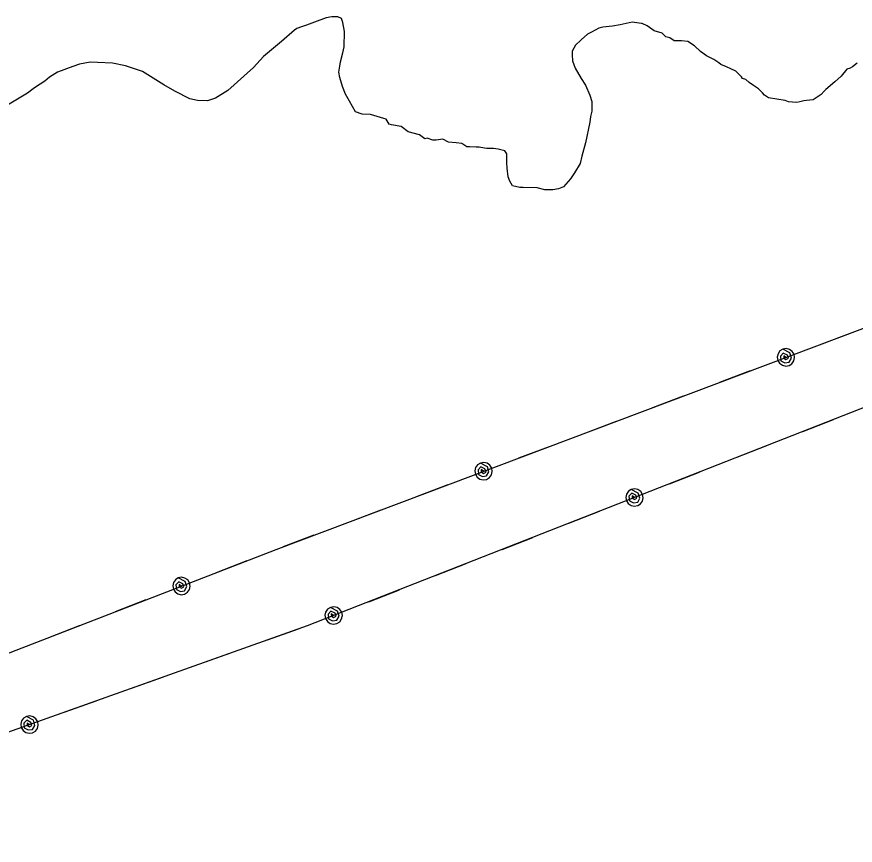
# Model space of a CAD drawing. Extents: x 3250478 to 3288318, y 788638 to 816472.
# Drawn here: x 3284347 to 3285214, y 808476 to 809332 of the extents above; entities that cross this region are included whole.
import ezdxf

# ---------------------------------------------------------------- set-up
doc = ezdxf.new("R2010")
doc.units = 0
doc.layers.add('V-SITE-VEGE', color=7, linetype='Continuous')
doc.layers.add('V-UTIL-LINE', color=7, linetype='Continuous')

msp = doc.modelspace()

# ---------------------------------------------------------------- linework, layer by layer
at = {"layer": 'V-SITE-VEGE'}
for p, q in [((3284666.81, 809331.22), (3284654.57, 809326.81)), ((3284672.62, 809332.27), (3284666.81, 809331.22)), ((3284678.98, 809332.16), (3284672.62, 809332.27)), ((3284682.43, 809330.36), (3284678.98, 809332.16)), ((3284684.09, 809326.28), (3284682.43, 809330.36)), ((3284636.5, 809320.18), (3284634.16, 809318.49)), ((3284641.16, 809321.84), (3284636.5, 809320.18)), ((3284646.41, 809323.48), (3284641.16, 809321.84)), ((3284654.57, 809326.81), (3284646.41, 809323.48)), ((3284685.66, 809316.99), (3284684.09, 809326.28)), ((3284948.59, 809320.37), (3284940.99, 809316.46)), ((3284952.66, 809321.46), (3284948.59, 809320.37)), ((3284962.52, 809322.44), (3284952.66, 809321.46)), ((3284970.65, 809324.03), (3284962.52, 809322.44)), ((3284982.86, 809326.71), (3284970.65, 809324.03)), ((3284992.68, 809325.37), (3284982.86, 809326.71)), ((3284993.26, 809325.36), (3284992.68, 809325.37)), ((3284998.43, 809322.95), (3284993.26, 809325.36)), ((3285005.86, 809317.61), (3284998.43, 809322.95)), ((3284634.16, 809318.49), (3284620.63, 809306.57)), ((3284685.38, 809301.36), (3284685.66, 809316.99)), ((3284936.9, 809314.21), (3284930.42, 809308.54)), ((3284940.99, 809316.46), (3284936.9, 809314.21)), ((3285013.92, 809315.15), (3285005.86, 809317.61)), ((3285017.91, 809311.6), (3285013.92, 809315.15)), ((3285021.94, 809310.37), (3285017.91, 809311.6)), ((3284620.63, 809306.57), (3284601.82, 809291.28)), ((3284924.53, 809302.86), (3284920.95, 809296.55)), ((3284930.42, 809308.54), (3284924.53, 809302.86)), ((3285026.52, 809307.39), (3285021.94, 809310.37)), ((3285034.04, 809307.26), (3285026.52, 809307.39)), ((3285040.4, 809306.57), (3285034.04, 809307.26)), ((3285047.27, 809302.39), (3285040.4, 809306.57)), ((3285053.53, 809296.49), (3285047.27, 809302.39)), ((3284681.63, 809285.79), (3284684.11, 809295.01)), ((3284684.11, 809295.01), (3284685.38, 809301.36)), ((3284920.95, 809296.55), (3284920.88, 809293.08)), ((3285059.82, 809291.74), (3285053.53, 809296.49)), ((3284422.81, 809285.23), (3284411.77, 809283.11)), ((3284430.33, 809285.09), (3284422.81, 809285.23)), ((3284445.95, 809284.23), (3284430.33, 809285.09)), ((3284601.82, 809291.28), (3284591.78, 809279.88)), ((3284680.96, 809281.17), (3284681.63, 809285.79)), ((3284920.88, 809293.08), (3284921.35, 809286.7)), ((3284921.35, 809286.7), (3284924.11, 809279.12)), ((3285062.69, 809290.53), (3285059.82, 809291.74)), ((3285067.28, 809288.14), (3285062.69, 809290.53)), ((3285072.43, 809284.57), (3285067.28, 809288.14)), ((3285074.71, 809282.79), (3285072.43, 809284.57)), ((3284404.78, 809280.92), (3284389.04, 809274.83)), ((3284411.77, 809283.11), (3284404.78, 809280.92)), ((3284459.22, 809281.68), (3284445.95, 809284.23)), ((3284477.06, 809275.57), (3284459.22, 809281.68)), ((3284591.78, 809279.88), (3284565.29, 809256.04)), ((3284679.69, 809274.83), (3284680.96, 809281.17)), ((3284924.11, 809279.12), (3284930.29, 809268.59)), ((3285080.46, 809280.37), (3285074.71, 809282.79)), ((3285085.06, 809278.55), (3285080.46, 809280.37)), ((3285090.22, 809276.14), (3285085.06, 809278.55)), ((3285095.91, 809270.25), (3285090.22, 809276.14)), ((3285204.9, 809278.14), (3285198.98, 809270.72)), ((3285208.4, 809279.23), (3285204.9, 809278.14)), ((3285210.73, 809280.35), (3285208.4, 809279.23)), ((3285215.43, 809284.32), (3285210.73, 809280.35)), ((3284380.84, 809269.77), (3284376.14, 809265.8)), ((3284389.04, 809274.83), (3284380.84, 809269.77)), ((3284498.81, 809261.86), (3284477.06, 809275.57)), ((3284680.75, 809269.6), (3284679.69, 809274.83)), ((3284683.48, 809260.28), (3284680.75, 809269.6)), ((3284930.29, 809268.59), (3284934.79, 809261.56)), ((3285097.04, 809268.49), (3285095.91, 809270.25)), ((3285100.49, 809267.28), (3285097.04, 809268.49)), ((3285103.91, 809264.32), (3285100.49, 809267.28)), ((3285198.98, 809270.72), (3285192.5, 809265.05)), ((3284366.18, 809259.61), (3284363.84, 809257.91)), ((3284376.14, 809265.8), (3284366.18, 809259.61)), ((3284510.28, 809255.29), (3284498.81, 809261.86)), ((3284686.81, 809252.12), (3284683.48, 809260.28)), ((3284934.79, 809261.56), (3284939.23, 809251.06)), ((3285108.48, 809261.34), (3285103.91, 809264.32)), ((3285113.63, 809257.77), (3285108.48, 809261.34)), ((3285192.5, 809265.05), (3285183.1, 809257.11)), ((3284357.97, 809253.39), (3284337.48, 809241.02)), ((3284363.84, 809257.91), (3284357.97, 809253.39)), ((3284525.77, 809247.48), (3284510.28, 809255.29)), ((3284565.29, 809256.04), (3284552.41, 809248.16)), ((3284690.74, 809245.1), (3284686.81, 809252.12)), ((3284939.23, 809251.06), (3284941.44, 809244.65)), ((3285117.61, 809253.65), (3285113.63, 809257.77)), ((3285119.89, 809251.29), (3285117.61, 809253.65)), ((3285123.88, 809248.33), (3285119.89, 809251.29)), ((3285178.38, 809251.98), (3285174.27, 809249.16)), ((3285181.33, 809255.4), (3285178.38, 809251.98)), ((3285183.1, 809257.11), (3285181.33, 809255.4)), ((3284533.84, 809245.6), (3284525.77, 809247.48)), ((3284544.26, 809245.41), (3284533.84, 809245.6)), ((3284552.41, 809248.16), (3284544.26, 809245.41)), ((3284696.91, 809233.99), (3284690.74, 809245.1)), ((3284941.44, 809244.65), (3284941.26, 809234.81)), ((3285141.21, 809245.7), (3285123.88, 809248.33)), ((3285144.66, 809244.48), (3285141.21, 809245.7)), ((3285148.7, 809243.83), (3285144.66, 809244.48)), ((3285153.33, 809243.75), (3285148.7, 809243.83)), ((3285156.24, 809244.27), (3285153.33, 809243.75)), ((3285160.31, 809245.36), (3285156.24, 809244.27)), ((3285163.21, 809245.88), (3285160.31, 809245.36)), ((3285170.17, 809246.34), (3285163.21, 809245.88)), ((3285174.27, 809249.16), (3285170.17, 809246.34)), ((3284703.81, 809231.55), (3284696.91, 809233.99)), ((3284941.26, 809234.81), (3284940, 809229.05)), ((3284712.49, 809231.39), (3284703.81, 809231.55)), ((3284726.31, 809227.09), (3284712.49, 809231.39)), ((3284728.62, 809226.47), (3284726.31, 809227.09)), ((3284732, 809221.2), (3284728.62, 809226.47)), ((3284940, 809229.05), (3284939.31, 809223.27)), ((3284734.3, 809220.58), (3284732, 809221.2)), ((3284744.11, 809218.67), (3284734.3, 809220.58)), ((3284751.54, 809213.32), (3284744.11, 809218.67)), ((3284939.31, 809223.27), (3284934.88, 809201.93)), ((3284763.07, 809210.22), (3284751.54, 809213.32)), ((3284768.78, 809206.06), (3284763.07, 809210.22)), ((3284771.11, 809206.6), (3284768.78, 809206.06)), ((3284776.87, 809204.76), (3284771.11, 809206.6)), ((3284780.34, 809204.7), (3284776.87, 809204.76)), ((3284787.31, 809205.73), (3284780.34, 809204.7)), ((3284793.04, 809202.73), (3284787.31, 809205.73)), ((3284801.13, 809202.01), (3284793.04, 809202.73)), ((3284806.91, 809201.33), (3284801.13, 809202.01)), ((3284812.06, 809197.76), (3284806.91, 809201.33)), ((3284934.88, 809201.93), (3284931.16, 809188.09)), ((3284814.95, 809197.71), (3284812.06, 809197.76)), ((3284821.89, 809197.58), (3284814.95, 809197.71)), ((3284824.79, 809197.53), (3284821.89, 809197.58)), ((3284830.56, 809196.27), (3284824.79, 809197.53)), ((3284832.87, 809196.23), (3284830.56, 809196.27)), ((3284839.82, 809196.11), (3284832.87, 809196.23)), ((3284844.44, 809195.44), (3284839.82, 809196.11)), ((3284851.35, 809193.58), (3284844.44, 809195.44)), ((3284853.62, 809190.65), (3284851.35, 809193.58)), ((3284853.45, 809181.39), (3284853.62, 809190.65)), ((3284853.93, 809175.59), (3284853.45, 809181.39)), ((3284929.29, 809180.6), (3284923.32, 809170.87)), ((3284931.16, 809188.09), (3284929.29, 809180.6)), ((3284854.93, 809166.88), (3284853.93, 809175.59)), ((3284856.58, 809162.22), (3284854.93, 809166.88)), ((3284919.16, 809164.57), (3284912.06, 809156.59)), ((3284923.32, 809170.87), (3284919.16, 809164.57)), ((3284859.39, 809157.54), (3284856.58, 809162.22)), ((3284866.89, 809155.67), (3284859.39, 809157.54)), ((3284870.36, 809155.61), (3284866.89, 809155.67)), ((3284884.83, 809155.35), (3284870.36, 809155.61)), ((3284892.9, 809153.46), (3284884.83, 809155.35)), ((3284912.06, 809156.59), (3284906.81, 809154.37)), ((3284901, 809153.32), (3284892.9, 809153.46)), ((3284906.81, 809154.37), (3284901, 809153.32))]:
    msp.add_line(p, q, dxfattribs=at)
at = {"layer": 'V-UTIL-LINE'}
for points in [[(3276932.67, 805764.82), (3278622.75, 806316.59), (3279161.63, 806549.44), (3279751.21, 806828.3), (3280478.62, 807110.24), (3280832.97, 807248.75), (3281134.79, 807379.37), (3281256.44, 807484.94), (3282095.58, 807805.34), (3282972.84, 808147.64), (3283798.03, 808465.23), (3284614.93, 808781.69), (3285398.98, 809076.97), (3286070.12, 809288.57)], [(3286070.51, 809240.05), (3285425.88, 809007.99), (3284647.09, 808702.59), (3283819.23, 808408.07), (3282991.06, 808082.05), (3282130.75, 807750.64), (3281758.8, 807537.35), (3281468.29, 807419.13), (3281083.39, 807285.58), (3280820.78, 807846.22)], [(3285178.46, 808993.92), (3285210.27, 809005.9)], [(3285141.97, 808980.18), (3285139.6, 808981.81), (3285139.61, 808979.49), (3285141.91, 808977.98), (3285144.52, 808979.31), (3285143.47, 808982.54), (3285139.25, 808984.58), (3285136.25, 808981.55), (3285136.69, 808976.71), (3285140.76, 808974.61), (3285145.19, 808975.24), (3285147.58, 808979.43), (3285145.95, 808984.69), (3285138.79, 808988.6), (3285135.81, 808986.75), (3285133.77, 808983.89), (3285132.97, 808980.47), (3285133.54, 808977.01), (3285135.4, 808974.02), (3285138.25, 808971.98), (3285141.67, 808971.18), (3285145.14, 808971.76), (3285148.12, 808973.61), (3285150.16, 808976.46), (3285150.96, 808979.89), (3285150.39, 808983.35), (3285148.53, 808986.33), (3285145.68, 808988.38), (3285142.26, 808989.17), (3285138.79, 808988.6)], [(3285073.64, 808954.45), (3285105.46, 808966.43)], [(3285004.39, 808928.37), (3285036.21, 808940.35)], [(3284935.14, 808902.29), (3284966.96, 808914.27)], [(3285159.51, 808903.54), (3285191.16, 808915.95)], [(3284865.89, 808876.2), (3284897.71, 808888.19)], [(3285090.62, 808876.52), (3285122.27, 808888.94)], [(3284829.4, 808862.46), (3284827.03, 808864.1), (3284827.05, 808861.77), (3284829.34, 808860.27), (3284831.95, 808861.59), (3284830.91, 808864.83), (3284826.68, 808866.87), (3284823.68, 808863.83), (3284824.12, 808858.99), (3284828.19, 808856.9), (3284832.62, 808857.53), (3284835.02, 808861.71), (3284833.38, 808866.97), (3284826.23, 808870.88), (3284823.25, 808869.03), (3284821.2, 808866.17), (3284820.4, 808862.75), (3284820.98, 808859.29), (3284822.83, 808856.31), (3284825.69, 808854.26), (3284829.11, 808853.47), (3284832.57, 808854.04), (3284835.55, 808855.89), (3284837.6, 808858.75), (3284838.39, 808862.17), (3284837.82, 808865.63), (3284835.97, 808868.61), (3284833.11, 808870.66), (3284829.69, 808871.46), (3284826.23, 808870.88)], [(3285021.73, 808849.51), (3285053.38, 808861.92)], [(3284761.08, 808836.73), (3284792.9, 808848.71)], [(3284985.42, 808835.27), (3284983.03, 808836.87), (3284983.08, 808834.55), (3284985.4, 808833.07), (3284987.99, 808834.44), (3284986.9, 808837.66), (3284982.65, 808839.64), (3284979.69, 808836.57), (3284980.19, 808831.73), (3284984.29, 808829.69), (3284988.71, 808830.38), (3284991.05, 808834.6), (3284989.34, 808839.83), (3284982.14, 808843.65), (3284979.18, 808841.75), (3284977.17, 808838.87), (3284976.42, 808835.44), (3284977.04, 808831.98), (3284978.94, 808829.03), (3284981.82, 808827.02), (3284985.25, 808826.27), (3284988.71, 808826.89), (3284991.66, 808828.79), (3284993.67, 808831.67), (3284994.42, 808835.1), (3284993.8, 808838.55), (3284991.91, 808841.51), (3284989.02, 808843.52), (3284985.59, 808844.27), (3284982.14, 808843.65)], [(3284691.83, 808810.65), (3284723.65, 808822.63)], [(3284917.46, 808808.62), (3284949.11, 808821.03)], [(3284622.58, 808784.57), (3284654.4, 808796.55)], [(3284848.57, 808781.6), (3284880.22, 808794.02)], [(3284553.55, 808757.91), (3284585.25, 808770.19)], [(3284779.68, 808754.59), (3284811.33, 808767)], [(3284517.18, 808743.82), (3284514.8, 808745.44), (3284514.84, 808743.11), (3284517.15, 808741.63), (3284519.74, 808742.98), (3284518.67, 808746.2), (3284514.43, 808748.2), (3284511.45, 808745.14), (3284511.94, 808740.3), (3284516.03, 808738.25), (3284520.45, 808738.92), (3284522.81, 808743.13), (3284521.12, 808748.37), (3284513.93, 808752.22), (3284510.97, 808750.33), (3284508.95, 808747.46), (3284508.19, 808744.03), (3284508.79, 808740.57), (3284510.67, 808737.61), (3284513.55, 808735.59), (3284516.98, 808734.83), (3284520.43, 808735.43), (3284523.4, 808737.31), (3284525.42, 808740.19), (3284526.18, 808743.62), (3284525.58, 808747.07), (3284523.69, 808750.04), (3284520.82, 808752.06), (3284517.39, 808752.82), (3284513.93, 808752.22)], [(3284710.78, 808727.57), (3284742.44, 808739.98)], [(3284449.11, 808717.45), (3284480.81, 808729.74)], [(3284674.48, 808713.33), (3284672.09, 808714.94), (3284672.13, 808712.61), (3284674.45, 808711.14), (3284677.04, 808712.5), (3284675.95, 808715.72), (3284671.7, 808717.7), (3284668.74, 808714.63), (3284669.25, 808709.79), (3284673.35, 808707.75), (3284677.76, 808708.44), (3284680.1, 808712.66), (3284678.4, 808717.9), (3284671.19, 808721.71), (3284668.24, 808719.82), (3284666.23, 808716.93), (3284665.48, 808713.5), (3284666.1, 808710.05), (3284667.99, 808707.09), (3284670.88, 808705.09), (3284674.31, 808704.33), (3284677.76, 808704.95), (3284680.72, 808706.85), (3284682.73, 808709.73), (3284683.48, 808713.16), (3284682.86, 808716.62), (3284680.96, 808719.58), (3284678.08, 808721.58), (3284674.65, 808722.33), (3284671.19, 808721.71)], [(3284380.11, 808690.72), (3284411.81, 808703)], [(3284606.03, 808687.99), (3284638.06, 808699.38)], [(3284536.31, 808663.18), (3284568.34, 808674.58)], [(3284466.59, 808638.38), (3284498.62, 808649.78)], [(3284396.87, 808613.58), (3284428.9, 808624.97)], [(3284360.13, 808600.5), (3284357.79, 808602.18), (3284357.76, 808599.86), (3284360.03, 808598.31), (3284362.66, 808599.59), (3284361.68, 808602.84), (3284357.49, 808604.96), (3284354.44, 808601.98), (3284354.79, 808597.13), (3284358.82, 808594.96), (3284363.26, 808595.51), (3284365.73, 808599.65), (3284364.19, 808604.94), (3284357.11, 808608.98), (3284354.1, 808607.18), (3284352, 808604.37), (3284351.14, 808600.96), (3284351.65, 808597.49), (3284353.45, 808594.47), (3284356.26, 808592.38), (3284359.67, 808591.52), (3284363.14, 808592.02), (3284366.16, 808593.82), (3284368.26, 808596.64), (3284369.12, 808600.05), (3284368.61, 808603.52), (3284366.81, 808606.54), (3284363.99, 808608.63), (3284360.58, 808609.49), (3284357.11, 808608.98)]]:
    msp.add_lwpolyline(points, dxfattribs=at)

doc.saveas('drawing.dxf')
